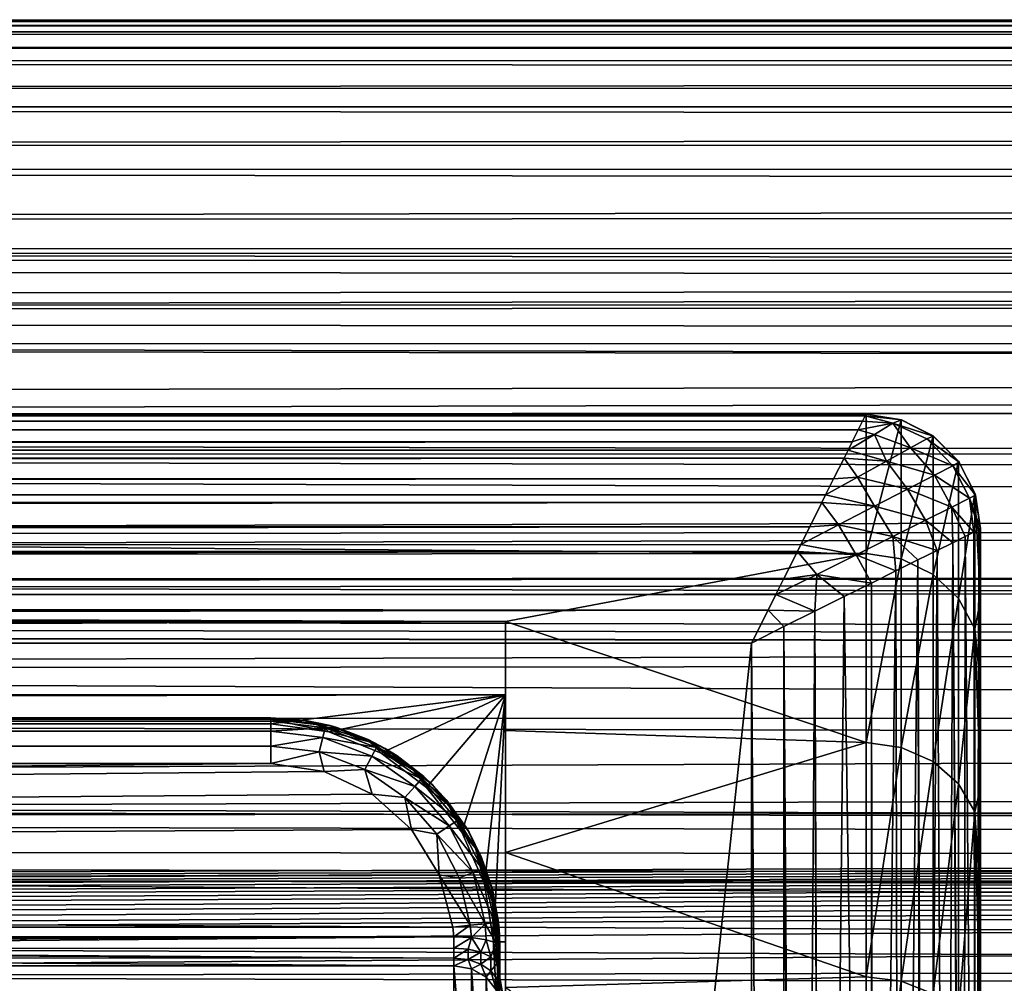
# Model space of a CAD drawing. Header units: metres. Extents: x -95 to 103, y -12 to 12.
# Tile 394 of 520: x -14.9 to -10.6, y 8.29 to 12.5. Entities that reach past the tile are written whole.
import ezdxf

# ---------------------------------------------------------------- set-up
doc = ezdxf.new("R2010")
doc.units = ezdxf.units.M
doc.layers.add('solid_P74500', color=7, linetype='CONTINUOUS')
doc.layers.add('solid_P74500_01', color=7, linetype='CONTINUOUS')

msp = doc.modelspace()

# ---------------------------------------------------------------- linework, layer by layer
at = {"layer": 'solid_P74500'}
for points in [[(92.5, 12.481928, 0.665971), (-94.018356, 12.49976, -0.077512), (-94.018356, 12.467588, 0.899581)], [(92.5, 12.495838, -0.301823), (-94.018356, 12.455473, -1.054131), (-94.018356, 12.49976, -0.077512)], [(92.5, 12.481928, 0.665971), (92.5, 12.495838, -0.301823), (-94.018356, 12.49976, -0.077512)], [(92.5, 12.495838, -0.301823), (92.5, 12.43596, -1.263382), (-94.018356, 12.455473, -1.054131)], [(92.5, 12.393863, 1.624296), (92.5, 12.481928, 0.665971), (-94.018356, 12.467588, 0.899581)], [(92.5, 12.393863, 1.624296), (-94.018356, 12.467588, 0.899581), (-94.018356, 12.359155, 1.871172)], [(92.5, 12.43596, -1.263382), (-94.018356, 12.334999, -2.024302), (-94.018356, 12.455473, -1.054131)], [(92.5, 12.43596, -1.263382), (92.5, 12.301381, -2.216895), (-94.018356, 12.334999, -2.024302)], [(92.5, 12.230513, 2.578059), (92.5, 12.393863, 1.624296), (-94.018356, 12.359155, 1.871172)], [(92.5, 12.230513, 2.578059), (-94.018356, 12.359155, 1.871172), (-94.018356, 12.175124, 2.831317)], [(92.5, 12.301381, -2.216895), (-94.018356, 12.139074, -2.982091), (-94.018356, 12.334999, -2.024302)], [(92.5, 12.301381, -2.216895), (92.5, 12.093372, -3.161001), (-94.018356, 12.139074, -2.982091)], [(92.5, 11.994627, 3.517508), (92.5, 12.230513, 2.578059), (-94.018356, 12.175124, 2.831317)], [(92.5, 11.994627, 3.517508), (-94.018356, 12.175124, 2.831317), (-94.018356, 11.91662, 3.774144)], [(92.5, 12.093372, -3.161001), (-94.018356, 11.868898, -3.921639), (-94.018356, 12.139074, -2.982091)], [(92.5, 12.093372, -3.161001), (92.5, 11.815084, -4.080569), (-94.018356, 11.868898, -3.921639)], [(92.5, 11.688339, 4.429967), (92.5, 11.994627, 3.517508), (-94.018356, 11.91662, 3.774144)], [(92.5, 11.688339, 4.429967), (-94.018356, 11.91662, 3.774144), (-94.018356, 11.585225, 4.693885)], [(92.5, 11.815084, -4.080569), (-94.018356, 11.526122, -4.8372), (-94.018356, 11.868898, -3.921639)], [(92.5, 11.815084, -4.080569), (92.5, 11.464594, -4.979849), (-94.018356, 11.526122, -4.8372)], [(92.5, 11.309745, 5.321542), (92.5, 11.688339, 4.429967), (-94.018356, 11.585225, 4.693885)], [(92.5, 11.309745, 5.321542), (-94.018356, 11.585225, 4.693885), (-94.018356, 11.182966, 5.584915)], [(92.5, 11.464594, -4.979849), (-94.018356, 11.112844, -5.723173), (-94.018356, 11.526122, -4.8372)], [(92.5, 11.464594, -4.979849), (92.5, 11.046103, -5.850588), (-94.018356, 11.112844, -5.723173)], [(92.5, 10.866352, 6.178134), (92.5, 11.309745, 5.321542), (-94.018356, 11.182966, 5.584915)], [(92.5, 10.866352, 6.178134), (-94.018356, 11.182966, 5.584915), (-94.018356, 10.712303, 6.441782)], [(92.5, 11.046103, -5.850588), (-94.018356, 10.631591, -6.574138), (-94.018356, 11.112844, -5.723173)], [(92.5, 11.046103, -5.850588), (92.5, 10.563919, -6.681711), (-94.018356, 10.631591, -6.574138)], [(92.5, 10.36127, 6.99251), (92.5, 10.866352, 6.178134), (-94.018356, 10.712303, 6.441782)], [(-88.5, 10.776363, -3.4), (-11.2, 10.776363, -3.4), (-11.2, 10.167274, -4.931181)], [(-88.5, 10.118759, -5.029982), (-88.5, 10.776363, -3.4), (-11.2, 10.167274, -4.931181)], [(-11.2, 10.776363, -0.5), (-11.2, 10.776363, -3.4), (-88.5, 10.776363, -3.4)], [(-88.5, 10.776363, -0.5), (-11.2, 10.776363, -0.5), (-88.5, 10.776363, -3.4)], [(-88.496941, 10.770088, -0.388153), (-11.2, 10.776363, -0.5), (-88.5, 10.776363, -0.5)], [(-88.496941, 10.770088, -0.388153), (-11.203929, 10.768829, -0.377484), (-11.2, 10.776363, -0.5)], [(-88.496941, 10.770088, -0.388153), (-88.486786, 10.749996, -0.27188), (-11.203929, 10.768829, -0.377484)], [(-88.486786, 10.749996, -0.27188), (-11.215418, 10.745996, -0.255433), (-11.203929, 10.768829, -0.377484)], [(-11.203929, 10.768829, -0.377484), (-11.215418, 10.745996, -0.255433), (-11.082558, 10.73652, -0.287625)], [(-11.203929, 10.768829, -0.377484), (-11.045491, 10.751891, -0.499999), (-11.2, 10.776363, -0.5)], [(-11.203929, 10.768829, -0.377484), (-11.082558, 10.73652, -0.287625), (-11.045491, 10.751891, -0.499999)], [(-11.045942, 10.752037, -3.396205), (-11.2, 10.167274, -4.931181), (-11.2, 10.776363, -3.4)], [(-11.045491, 10.751891, -0.499999), (-11.045942, 10.752037, -3.396205), (-11.2, 10.776363, -3.4)], [(-11.2, 10.776363, -0.5), (-11.045491, 10.751891, -0.499999), (-11.2, 10.776363, -3.4)], [(-11.045939, 10.14407, -4.923277), (-11.2, 10.167274, -4.931181), (-11.045942, 10.752037, -3.396205)], [(-11.082558, 10.73652, -0.287625), (-10.906107, 10.680872, -0.499999), (-11.045491, 10.751891, -0.499999)], [(-11.045939, 10.14407, -4.923277), (-11.045942, 10.752037, -3.396205), (-10.906363, 10.681058, -3.385224)], [(-10.906107, 10.680872, -0.499999), (-10.906363, 10.681058, -3.385224), (-11.045942, 10.752037, -3.396205)], [(-11.045491, 10.751891, -0.499999), (-10.906107, 10.680872, -0.499999), (-11.045942, 10.752037, -3.396205)], [(92.5, 10.36127, 6.99251), (-94.018356, 10.712303, 6.441782), (-94.018356, 10.176115, 7.259248)], [(-90.699997, 10.024678, -5.63523), (92.5, 10.103848, -5.491487), (-92.5, 10.740477, -4.109482)], [(-88.486786, 10.749996, -0.27188), (-88.469101, 10.714615, -0.154047), (-11.215418, 10.745996, -0.255433)], [(-88.469101, 10.714615, -0.154047), (-11.234302, 10.70787, -0.136276), (-11.215418, 10.745996, -0.255433)], [(-88.469101, 10.714615, -0.154047), (-88.443451, 10.663265, -0.038043), (-11.234302, 10.70787, -0.136276)], [(-11.215418, 10.745996, -0.255433), (-11.234302, 10.70787, -0.136276), (-11.082558, 10.73652, -0.287625)], [(-11.234302, 10.70787, -0.136276), (-11.163034, 10.687667, -0.102531), (-11.082558, 10.73652, -0.287625)], [(-11.005717, 10.629017, -0.098516), (-11.082558, 10.73652, -0.287625), (-11.163034, 10.687667, -0.102531)], [(-10.934628, 10.66884, -0.288909), (-10.906107, 10.680872, -0.499999), (-11.082558, 10.73652, -0.287625)], [(-11.005717, 10.629017, -0.098516), (-10.934628, 10.66884, -0.288909), (-11.082558, 10.73652, -0.287625)], [(-88.443451, 10.663265, -0.038043), (-11.260555, 10.654753, -0.022055), (-11.234302, 10.70787, -0.136276)], [(-11.260555, 10.654753, -0.022055), (-11.278584, 10.618645, 0.039037), (-11.163034, 10.687667, -0.102531)], [(-11.110864, 10.570611, 0.058486), (-11.163034, 10.687667, -0.102531), (-11.278584, 10.618645, 0.039037)], [(-11.234302, 10.70787, -0.136276), (-11.260555, 10.654753, -0.022055), (-11.163034, 10.687667, -0.102531)], [(-11.110864, 10.570611, 0.058486), (-11.005717, 10.629017, -0.098516), (-11.163034, 10.687667, -0.102531)], [(-11.045939, 10.14407, -4.923277), (-10.906363, 10.681058, -3.385224), (-10.906362, 10.076408, -4.900116)], [(-10.821217, 10.551277, -0.267551), (-10.934628, 10.66884, -0.288909), (-11.005717, 10.629017, -0.098516)], [(-10.934628, 10.66884, -0.288909), (-10.792811, 10.566531, -0.499999), (-10.906107, 10.680872, -0.499999)], [(-10.821217, 10.551277, -0.267551), (-10.792811, 10.566531, -0.499999), (-10.934628, 10.66884, -0.288909)], [(-10.906362, 10.076408, -4.900116), (-10.906363, 10.681058, -3.385224), (-10.795585, 10.570384, -3.368121)], [(-10.906107, 10.680872, -0.499999), (-10.795585, 10.570384, -3.368121), (-10.906363, 10.681058, -3.385224)], [(-10.906107, 10.680872, -0.499999), (-10.792811, 10.566531, -0.499999), (-10.795585, 10.570384, -3.368121)], [(92.5, 10.563919, -6.681711), (-94.018356, 10.085306, -7.38489), (-94.018356, 10.631591, -6.574138)], [(-88.443451, 10.663265, -0.038043), (-88.42083, 10.618079, 0.03992), (-11.260555, 10.654753, -0.022055)], [(-88.42083, 10.618079, 0.03992), (-11.278584, 10.618645, 0.039037), (-11.260555, 10.654753, -0.022055)], [(-10.90107, 10.509355, -0.057724), (-11.005717, 10.629017, -0.098516), (-11.110864, 10.570611, 0.058486)], [(-10.90107, 10.509355, -0.057724), (-10.821217, 10.551277, -0.267551), (-11.005717, 10.629017, -0.098516)], [(-88.42083, 10.618079, 0.03992), (-88.409904, 10.59623, 0.072554), (-11.278584, 10.618645, 0.039037)], [(-88.409904, 10.59623, 0.072554), (-11.29567, 10.584682, 0.088745), (-11.278584, 10.618645, 0.039037)], [(-88.409904, 10.59623, 0.072554), (-88.368988, 10.514347, 0.174818), (-11.29567, 10.584682, 0.088745)], [(-88.368988, 10.514347, 0.174818), (-11.341805, 10.494204, 0.196208), (-11.29567, 10.584682, 0.088745)], [(-11.341805, 10.494204, 0.196208), (-11.237645, 10.500467, 0.178288), (-11.29567, 10.584682, 0.088745)], [(-11.110864, 10.570611, 0.058486), (-11.278584, 10.618645, 0.039037), (-11.29567, 10.584682, 0.088745)], [(-11.237645, 10.500467, 0.178288), (-11.110864, 10.570611, 0.058486), (-11.29567, 10.584682, 0.088745)], [(92.5, 10.563919, -6.681711), (92.5, 10.0152, -7.478519), (-94.018356, 10.085306, -7.38489)], [(-11.019349, 10.447949, 0.115994), (-11.110864, 10.570611, 0.058486), (-11.237645, 10.500467, 0.178288)], [(-11.019349, 10.447949, 0.115994), (-10.90107, 10.509355, -0.057724), (-11.110864, 10.570611, 0.058486)], [(-10.906362, 10.076408, -4.900116), (-10.795585, 10.570384, -3.368121), (-10.795584, 9.970956, -4.863878)], [(-10.748573, 10.408669, -0.270674), (-10.821217, 10.551277, -0.267551), (-10.90107, 10.509355, -0.057724)], [(-10.821217, 10.551277, -0.267551), (-10.722025, 10.423128, -0.499999), (-10.792811, 10.566531, -0.499999)], [(-10.748573, 10.408669, -0.270674), (-10.722025, 10.423128, -0.499999), (-10.821217, 10.551277, -0.267551)], [(-10.795584, 9.970956, -4.863878), (-10.795585, 10.570384, -3.368121), (-10.724472, 10.430872, -3.346505)], [(-10.722025, 10.423128, -0.499999), (-10.724472, 10.430872, -3.346505), (-10.795585, 10.570384, -3.368121)], [(-10.792811, 10.566531, -0.499999), (-10.722025, 10.423128, -0.499999), (-10.795585, 10.570384, -3.368121)], [(-88.368988, 10.514347, 0.174818), (-88.320984, 10.418295, 0.266761), (-11.341805, 10.494204, 0.196208)], [(-88.320984, 10.418295, 0.266761), (-11.377231, 10.423405, 0.262455), (-11.341805, 10.494204, 0.196208)], [(-11.341805, 10.494204, 0.196208), (-11.377231, 10.423405, 0.262455), (-11.237645, 10.500467, 0.178288)], [(-11.162729, 10.373991, 0.249616), (-11.237645, 10.500467, 0.178288), (-11.377231, 10.423405, 0.262455)], [(-11.162729, 10.373991, 0.249616), (-11.019349, 10.447949, 0.115994), (-11.237645, 10.500467, 0.178288)], [(-10.824557, 10.370373, -0.060149), (-10.90107, 10.509355, -0.057724), (-11.019349, 10.447949, 0.115994)], [(-10.824557, 10.370373, -0.060149), (-10.748573, 10.408669, -0.270674), (-10.90107, 10.509355, -0.057724)], [(-88.320984, 10.418295, 0.266761), (-11.39364, 10.390027, 0.289567), (-11.377231, 10.423405, 0.262455)], [(-88.320984, 10.418295, 0.266761), (-88.266243, 10.308852, 0.346437), (-11.39364, 10.390027, 0.289567)], [(-11.162729, 10.373991, 0.249616), (-11.377231, 10.423405, 0.262455), (-11.39364, 10.390027, 0.289567)], [(-10.939441, 10.312945, 0.119476), (-11.019349, 10.447949, 0.115994), (-11.162729, 10.373991, 0.249616)], [(-10.939441, 10.312945, 0.119476), (-10.824557, 10.370373, -0.060149), (-11.019349, 10.447949, 0.115994)], [(-10.729538, 10.260646, -0.258746), (-10.748573, 10.408669, -0.270674), (-10.824557, 10.370373, -0.060149)], [(-10.795584, 9.970956, -4.863878), (-10.724472, 10.430872, -3.346505), (-10.724472, 9.838067, -4.818059)], [(-10.748573, 10.408669, -0.270674), (-10.7, 10.276363, -0.500002), (-10.722025, 10.423128, -0.499999)], [(-10.70728, 10.272242, -0.379553), (-10.7, 10.276363, -0.500002), (-10.748573, 10.408669, -0.270674)], [(-10.729538, 10.260646, -0.258746), (-10.70728, 10.272242, -0.379553), (-10.748573, 10.408669, -0.270674)], [(-10.724472, 10.430872, -3.346505), (-10.7, 10.276363, -0.500002), (-10.7, 10.276363, -3.322102)], [(-10.722025, 10.423128, -0.499999), (-10.7, 10.276363, -0.500002), (-10.724472, 10.430872, -3.346505)], [(-10.724472, 10.430872, -3.346505), (-10.7, 10.276363, -3.322102), (-10.7, 9.964239, -4.164393)], [(-10.724472, 9.838067, -4.818059), (-10.724472, 10.430872, -3.346505), (-10.7, 9.964239, -4.164393)], [(-88.266243, 10.308852, 0.346437), (-11.445437, 10.284659, 0.361182), (-11.39364, 10.390027, 0.289567)], [(-11.445437, 10.284659, 0.361182), (-11.320662, 10.292418, 0.344255), (-11.39364, 10.390027, 0.289567)], [(-11.320662, 10.292418, 0.344255), (-11.162729, 10.373991, 0.249616), (-11.39364, 10.390027, 0.289567)], [(-11.08215, 10.241943, 0.263199), (-11.162729, 10.373991, 0.249616), (-11.320662, 10.292418, 0.344255)], [(-11.08215, 10.241943, 0.263199), (-10.939441, 10.312945, 0.119476), (-11.162729, 10.373991, 0.249616)], [(-10.820713, 10.214704, -0.023707), (-10.824557, 10.370373, -0.060149), (-10.939441, 10.312945, 0.119476)], [(-10.767222, 10.241575, -0.139548), (-10.729538, 10.260646, -0.258746), (-10.824557, 10.370373, -0.060149)], [(-10.820713, 10.214704, -0.023707), (-10.767222, 10.241575, -0.139548), (-10.824557, 10.370373, -0.060149)], [(92.5, 9.793223, 7.7681), (92.5, 10.36127, 6.99251), (-94.018356, 10.176115, 7.259248)], [(-88.266243, 10.308852, 0.346437), (-88.205429, 10.187314, 0.411657), (-11.445437, 10.284659, 0.361182)], [(-88.205429, 10.187314, 0.411657), (-11.484714, 10.206607, 0.402713), (-11.445437, 10.284659, 0.361182)], [(-11.445437, 10.284659, 0.361182), (-11.484714, 10.206607, 0.402713), (-11.320662, 10.292418, 0.344255)], [(-11.243309, 10.161747, 0.370145), (-11.320662, 10.292418, 0.344255), (-11.484714, 10.206607, 0.402713)], [(-11.243309, 10.161747, 0.370145), (-11.08215, 10.241943, 0.263199), (-11.320662, 10.292418, 0.344255)], [(-10.889793, 10.180357, 0.086145), (-10.939441, 10.312945, 0.119476), (-11.08215, 10.241943, 0.263199)], [(-10.889793, 10.180357, 0.086145), (-10.820713, 10.214704, -0.023707), (-10.939441, 10.312945, 0.119476)], [(-11.06905, 10.091901, 0.275824), (-11.08215, 10.241943, 0.263199), (-11.243309, 10.161747, 0.370145)], [(-10.973167, 10.139515, 0.186815), (-10.889793, 10.180357, 0.086145), (-11.08215, 10.241943, 0.263199)], [(-11.06905, 10.091901, 0.275824), (-10.973167, 10.139515, 0.186815), (-11.08215, 10.241943, 0.263199)], [(-10.774139, 4.079462, -0.122136), (-10.767222, 10.241575, -0.139548), (-10.820713, 10.214704, -0.023707)], [(-10.774139, 4.079462, -0.122136), (-10.720217, 4.530786, -0.299938), (-10.767222, 10.241575, -0.139548)], [(-10.720217, 4.530786, -0.299938), (-10.729538, 10.260646, -0.258746), (-10.767222, 10.241575, -0.139548)], [(-10.720217, 4.530786, -0.299938), (-10.70728, 10.272242, -0.379553), (-10.729538, 10.260646, -0.258746)], [(-10.720217, 4.530786, -0.299938), (-10.7, 4.962564, -0.500002), (-10.70728, 10.272242, -0.379553)], [(-10.70728, 10.272242, -0.379553), (-10.7, 4.962564, -0.500002), (-10.7, 10.276363, -0.500002)], [(-10.7, 10.276363, -3.322102), (-10.7, 10.276363, -0.500002), (-10.7, 4.962564, -0.500002)], [(-10.7, 9.964239, -4.164393), (-10.7, 10.276363, -3.322102), (-10.7, 4.962564, -0.500002)], [(-88.205429, 10.187314, 0.411657), (-11.499816, 10.176669, 0.416382), (-11.484714, 10.206607, 0.402713)], [(-11.243309, 10.161747, 0.370145), (-11.484714, 10.206607, 0.402713), (-11.499816, 10.176669, 0.416382)], [(-10.850705, 3.60625, 0.027919), (-10.820713, 10.214704, -0.023707), (-10.889793, 10.180357, 0.086145)], [(-10.850705, 3.60625, 0.027919), (-10.780282, 4.037884, -0.107419), (-10.820713, 10.214704, -0.023707)], [(-10.780282, 4.037884, -0.107419), (-10.774139, 4.079462, -0.122136), (-10.820713, 10.214704, -0.023707)], [(92.5, 9.793223, 7.7681), (-94.018356, 10.176115, 7.259248), (-94.018356, 9.577682, 8.03231)], [(-12.775, 9.87117, -5.5), (-88.5, 10.118759, -5.029982), (-11.2, 10.167274, -4.931181)], [(-88.205429, 10.187314, 0.411657), (-88.13987, 10.056135, 0.460066), (-11.499816, 10.176669, 0.416382)], [(-88.13987, 10.056135, 0.460066), (-11.560474, 10.054747, 0.46047), (-11.499816, 10.176669, 0.416382)], [(-12.775, 9.87117, -5.5), (-11.2, 10.167274, -4.931181), (-11.2, 9.341963, -6.357494)], [(-11.560474, 10.054747, 0.46047), (-11.415512, 10.075686, 0.441176), (-11.499816, 10.176669, 0.416382)], [(-11.415512, 10.075686, 0.441176), (-11.243309, 10.161747, 0.370145), (-11.499816, 10.176669, 0.416382)], [(-11.176538, 10.037791, 0.352049), (-11.243309, 10.161747, 0.370145), (-11.415512, 10.075686, 0.441176)], [(-11.176538, 10.037791, 0.352049), (-11.06905, 10.091901, 0.275824), (-11.243309, 10.161747, 0.370145)], [(-11.045939, 10.14407, -4.923277), (-11.2, 9.341963, -6.357494), (-11.2, 10.167274, -4.931181)], [(-10.943963, 3.118183, 0.154529), (-10.889793, 10.180357, 0.086145), (-10.973167, 10.139515, 0.186815)], [(-10.943963, 3.118183, 0.154529), (-10.850705, 3.60625, 0.027919), (-10.889793, 10.180357, 0.086145)], [(-12.775, 9.87117, -5.5), (-87.224998, 9.87117, -5.5), (-88.5, 10.118759, -5.029982)], [(-11.045939, 9.320592, -6.345658), (-11.2, 9.341963, -6.357494), (-11.045939, 10.14407, -4.923277)], [(-11.053237, 2.621506, 0.262691), (-10.973167, 10.139515, 0.186815), (-11.06905, 10.091901, 0.275824)], [(-11.053237, 2.621506, 0.262691), (-10.955414, 3.063545, 0.167526), (-10.973167, 10.139515, 0.186815)], [(-11.045939, 9.320592, -6.345658), (-11.045939, 10.14407, -4.923277), (-10.906362, 10.076408, -4.900116)], [(-10.955414, 3.063545, 0.167526), (-10.943963, 3.118183, 0.154529), (-10.973167, 10.139515, 0.186815)], [(92.5, 10.0152, -7.478519), (-94.018356, 9.477332, -8.150471), (-94.018356, 10.085306, -7.38489)], [(-11.560474, 10.054747, 0.46047), (-11.59334, 9.988412, 0.477259), (-11.415512, 10.075686, 0.441176)], [(-11.42355, 9.916136, 0.461028), (-11.415512, 10.075686, 0.441176), (-11.59334, 9.988412, 0.477259)], [(-11.42355, 9.916136, 0.461028), (-11.295142, 9.979001, 0.41438), (-11.415512, 10.075686, 0.441176)], [(-11.295142, 9.979001, 0.41438), (-11.176538, 10.037791, 0.352049), (-11.415512, 10.075686, 0.441176)], [(-11.16904, 2.116243, 0.347397), (-11.06905, 10.091901, 0.275824), (-11.176538, 10.037791, 0.352049)], [(-11.16904, 2.116243, 0.347397), (-11.053237, 2.621506, 0.262691), (-11.06905, 10.091901, 0.275824)], [(-11.045939, 9.320592, -6.345658), (-10.906362, 10.076408, -4.900116), (-10.906362, 9.258277, -6.311059)], [(-10.906362, 9.258277, -6.311059), (-10.906362, 10.076408, -4.900116), (-10.795584, 9.970956, -4.863878)], [(-88.13987, 10.056135, 0.460066), (-88.104912, 9.986281, 0.477719), (-11.560474, 10.054747, 0.46047)], [(-88.104912, 9.986281, 0.477719), (-11.59334, 9.988412, 0.477259), (-11.560474, 10.054747, 0.46047)], [(-11.179474, 2.070286, 0.353846), (-11.176538, 10.037791, 0.352049), (-11.295142, 9.979001, 0.41438)], [(-11.179474, 2.070286, 0.353846), (-11.16904, 2.116243, 0.347397), (-11.176538, 10.037791, 0.352049)], [(92.5, 10.0152, -7.478519), (92.5, 9.409225, -8.228889), (-94.018356, 9.477332, -8.150471)], [(-88.104912, 9.986281, 0.477719), (-11.627344, 9.920123, 0.489613), (-11.59334, 9.988412, 0.477259)], [(-88.104912, 9.986281, 0.477719), (-88.071007, 9.918137, 0.489899), (-11.627344, 9.920123, 0.489613)], [(-11.42355, 9.916136, 0.461028), (-11.59334, 9.988412, 0.477259), (-11.627344, 9.920123, 0.489613)], [(-11.389148, 1.086274, 0.450458), (-11.295142, 9.979001, 0.41438), (-11.42355, 9.916136, 0.461028)], [(-11.389148, 1.086274, 0.450458), (-11.179474, 2.070286, 0.353846), (-11.295142, 9.979001, 0.41438)], [(-10.906362, 9.258277, -6.311059), (-10.795584, 9.970956, -4.863878), (-10.795584, 9.161174, -6.25701)], [(-10.795584, 9.161174, -6.25701), (-10.795584, 9.970956, -4.863878), (-10.724472, 9.838067, -4.818059)], [(-10.724472, 9.838067, -4.818059), (-10.7, 9.964239, -4.164393), (-10.7, 9.588127, -4.9705)], [(-10.7, 9.964239, -4.164393), (-10.7, 4.962564, -0.500002), (-10.7, 5.560718, -1.04637)], [(-10.7, 9.964239, -4.164393), (-10.7, 5.560718, -1.04637), (-10.7, 5.589056, -1.075449)], [(-10.7, 9.588127, -4.9705), (-10.7, 9.964239, -4.164393), (-10.7, 5.589056, -1.075449)], [(-88.071007, 9.918137, 0.489899), (-88, 9.776363, 0.5), (-11.627344, 9.920123, 0.489613)], [(-88, 9.776363, 0.5), (-11.7, 9.776363, 0.5), (-11.627344, 9.920123, 0.489613)], [(-11.7, 9.776363, 0.5), (-11.559311, 9.84859, 0.490054), (-11.627344, 9.920123, 0.489613)], [(-11.559311, 9.84859, 0.490054), (-11.42355, 9.916136, 0.461028), (-11.627344, 9.920123, 0.489613)], [(-11.492043, 0.000119, 0.478138), (-11.42355, 9.916136, 0.461028), (-11.559311, 9.84859, 0.490054)], [(-11.492043, 0.000119, 0.478138), (-11.394361, 1.052726, 0.452147), (-11.42355, 9.916136, 0.461028)], [(-11.394361, 1.052726, 0.452147), (-11.389148, 1.086274, 0.450458), (-11.42355, 9.916136, 0.461028)], [(-87.224998, 9.55, -5.5), (-87.224998, 9.87117, -5.5), (-12.775, 9.87117, -5.5)], [(-87.224998, 9.55, -5.5), (-12.775, 9.87117, -5.5), (-12.775, 9.55, -5.5)], [(-12.775, 9.394279, -6.279151), (-12.775, 9.87117, -5.5), (-11.2, 9.341963, -6.357494)], [(-12.775, 9.55, -5.5), (-12.775, 9.87117, -5.5), (-12.775, 9.394279, -6.279151)], [(-11.562127, -9.22276, 0.49045), (-11.559311, 9.84859, 0.490054), (-11.7, 9.776363, 0.5)], [(-11.562127, -9.22276, 0.49045), (-11.456533, -9.297747, 0.469909), (-11.559311, 9.84859, 0.490054)], [(-11.492043, 0.000119, 0.478138), (-11.559311, 9.84859, 0.490054), (-11.456533, -9.297747, 0.469909)], [(-10.795584, 9.161174, -6.25701), (-10.724472, 9.838067, -4.818059), (-10.724472, 9.038815, -6.188787)], [(-10.724472, 9.838067, -4.818059), (-10.7, 9.588127, -4.9705), (-10.7, 9.146747, -5.742203)], [(-10.724472, 9.038815, -6.188787), (-10.724472, 9.838067, -4.818059), (-10.7, 9.146747, -5.742203)], [(92.5, 9.169497, 8.495161), (92.5, 9.793223, 7.7681), (-94.018356, 9.577682, 8.03231)], [(-12.2, 5.05, 0.5), (-11.7, 9.776363, 0.5), (-88, 9.776363, 0.5)], [(-12.2, 5.05, 0.5), (-88, 9.776363, 0.5), (-88, 5.05, 0.5)], [(-11.7, -9.123637, 0.5), (-11.7, 9.776363, 0.5), (-12.2, 5.05, 0.5)], [(-11.562127, -9.22276, 0.49045), (-11.7, 9.776363, 0.5), (-11.7, -9.123637, 0.5)], [(92.5, 9.169497, 8.495161), (-94.018356, 9.577682, 8.03231), (-94.018356, 8.920666, 8.756239)], [(-87.224998, 9.55, -4.3), (-12.775, 9.55, -5.5), (-12.775, 9.55, -4.3)], [(-87.224998, 9.55, -4.3), (-87.224998, 9.55, -5.5), (-12.775, 9.55, -5.5)], [(-86.199997, 9.423205, -4.3), (-87.224998, 9.55, -4.3), (-12.775, 9.55, -4.3)], [(-86.199997, 9.423205, -4.3), (-12.775, 9.55, -4.3), (-13.8, 9.423205, -4.3)], [(-13.54646, 9.388968, -4.3), (-13.8, 9.423205, -4.3), (-12.775, 9.55, -4.3)], [(-13.318129, 9.295321, -4.3), (-13.54646, 9.388968, -4.3), (-12.775, 9.55, -4.3)], [(-13.119365, 9.145576, -4.3), (-13.318129, 9.295321, -4.3), (-12.775, 9.55, -4.3)], [(-12.965339, 8.950109, -4.3), (-13.119365, 9.145576, -4.3), (-12.775, 9.55, -4.3)], [(-12.866757, 8.723865, -4.3), (-12.965339, 8.950109, -4.3), (-12.775, 9.55, -4.3)], [(-12.866757, 8.723865, -4.3), (-12.775, 9.55, -4.3), (-12.827024, 8.471128, -4.3)], [(-12.827024, 8.471128, -4.3), (-12.775, 9.55, -4.3), (-12.775, 8.471128, -4.3)], [(-12.775, 9.55, -4.3), (-12.775, 9.394279, -6.279151), (-12.775, 8.861717, -7.011328)], [(-12.775, 9.55, -4.3), (-12.775, 9.55, -5.5), (-12.775, 9.394279, -6.279151)], [(-12.775, 8.471128, -4.3), (-12.775, 9.55, -4.3), (-12.775, 8.861717, -7.011328)], [(-10.7, 9.588127, -4.9705), (-10.7, 5.589056, -1.075449), (-10.7, 6.056515, -1.629426)], [(-10.7, 9.146747, -5.742203), (-10.7, 9.588127, -4.9705), (-10.7, 6.056515, -1.629426)], [(-86.199997, 9.44173, -4.343083), (-13.8, 9.443185, -4.348236), (-13.8, 9.45, -4.4)], [(-86.199997, 9.45, -4.4), (-86.199997, 9.44173, -4.343083), (-13.8, 9.45, -4.4)], [(-86.199997, 9.45, -5), (-86.199997, 9.45, -4.4), (-13.8, 9.45, -4.4)], [(-13.8, 9.45, -5), (-86.199997, 9.45, -5), (-13.8, 9.45, -4.4)], [(-13.8, 9.434836, -5.076392), (-86.199997, 9.434776, -5.076537), (-86.199997, 9.45, -5)], [(-13.8, 9.434836, -5.076392), (-86.199997, 9.45, -5), (-13.8, 9.45, -5)], [(-13.8, 9.443185, -4.348236), (-86.199997, 9.423205, -4.3), (-13.8, 9.423205, -4.3)], [(-86.199997, 9.44173, -4.343083), (-86.199997, 9.423205, -4.3), (-13.8, 9.443185, -4.348236)], [(-13.8, 9.391477, -5.141366), (-86.199997, 9.434776, -5.076537), (-13.8, 9.434836, -5.076392)], [(-13.8, 9.391477, -5.141366), (-86.199997, 9.391366, -5.141477), (-86.199997, 9.434776, -5.076537)], [(-13.8, 9.45, -4.4), (-13.8, 9.443185, -4.348236), (-13.578996, 9.418284, -4.348236)], [(-13.541181, 9.415926, -4.4), (-13.8, 9.45, -4.4), (-13.578996, 9.418284, -4.348236)], [(-13.8, 9.45, -5), (-13.8, 9.45, -4.4), (-13.541181, 9.415926, -4.4)], [(-13.8, 9.45, -5), (-13.541181, 9.415926, -4.4), (-13.654116, 9.439301, -5)], [(-13.8, 9.434836, -5.076392), (-13.8, 9.45, -5), (-13.654116, 9.439301, -5)], [(-13.8, 9.443185, -4.348236), (-13.8, 9.423205, -4.3), (-13.54646, 9.388968, -4.3)], [(-13.578996, 9.418284, -4.348236), (-13.8, 9.443185, -4.348236), (-13.54646, 9.388968, -4.3)], [(-13.562067, 9.405662, -5.076392), (-13.8, 9.434836, -5.076392), (-13.654116, 9.439301, -5)], [(-13.8, 9.391477, -5.141366), (-13.8, 9.434836, -5.076392), (-13.562067, 9.405662, -5.076392)], [(-13.654116, 9.439301, -5), (-13.541181, 9.415926, -4.4), (-13.511353, 9.407435, -5)], [(-13.562067, 9.405662, -5.076392), (-13.654116, 9.439301, -5), (-13.511353, 9.407435, -5)], [(-13.8, 9.391477, -5.141366), (-13.8, 9.326537, -5.184776), (-86.199997, 9.391366, -5.141477)], [(-13.8, 9.326537, -5.184776), (-86.199997, 9.326391, -5.184836), (-86.199997, 9.391366, -5.141477)], [(-13.572542, 9.363587, -5.141366), (-13.8, 9.391477, -5.141366), (-13.562067, 9.405662, -5.076392)], [(-13.572542, 9.363587, -5.141366), (-13.8, 9.326537, -5.184776), (-13.8, 9.391477, -5.141366)], [(-13.369073, 9.344829, -4.348236), (-13.578996, 9.418284, -4.348236), (-13.54646, 9.388968, -4.3)], [(-13.541181, 9.415926, -4.4), (-13.578996, 9.418284, -4.348236), (-13.369073, 9.344829, -4.348236)], [(-13.572542, 9.363587, -5.141366), (-13.562067, 9.405662, -5.076392), (-13.33823, 9.319868, -5.076392)], [(-13.562067, 9.405662, -5.076392), (-13.511353, 9.407435, -5), (-13.374766, 9.355083, -5)], [(-13.33823, 9.319868, -5.076392), (-13.562067, 9.405662, -5.076392), (-13.374766, 9.355083, -5)], [(-13.369073, 9.344829, -4.348236), (-13.54646, 9.388968, -4.3), (-13.318129, 9.295321, -4.3)], [(-13.3, 9.316026, -4.4), (-13.541181, 9.415926, -4.4), (-13.369073, 9.344829, -4.348236)], [(-13.511353, 9.407435, -5), (-13.541181, 9.415926, -4.4), (-13.3, 9.316026, -4.4)], [(-13.511353, 9.407435, -5), (-13.3, 9.316026, -4.4), (-13.374766, 9.355083, -5)], [(-12.775, 8.861717, -7.011328), (-12.775, 9.394279, -6.279151), (-11.2, 9.341963, -6.357494)], [(-13.572542, 9.363587, -5.141366), (-13.588231, 9.30057, -5.184776), (-13.8, 9.326537, -5.184776)], [(-13.358561, 9.28157, -5.141366), (-13.588231, 9.30057, -5.184776), (-13.572542, 9.363587, -5.141366)], [(-13.358561, 9.28157, -5.141366), (-13.572542, 9.363587, -5.141366), (-13.33823, 9.319868, -5.076392)], [(-13.374766, 9.355083, -5), (-13.3, 9.316026, -4.4), (-13.247278, 9.283365, -5)], [(-13.33823, 9.319868, -5.076392), (-13.374766, 9.355083, -5), (-13.247278, 9.283365, -5)], [(-13.180759, 9.226503, -4.348236), (-13.369073, 9.344829, -4.348236), (-13.318129, 9.295321, -4.3)], [(-13.3, 9.316026, -4.4), (-13.369073, 9.344829, -4.348236), (-13.180759, 9.226503, -4.348236)], [(-12.775, 8.861717, -7.011328), (-11.2, 9.341963, -6.357494), (-11.2, 8.317983, -7.648605)], [(-11.045939, 9.320592, -6.345658), (-11.2, 8.317983, -7.648605), (-11.2, 9.341963, -6.357494)], [(-13.8, 9.326537, -5.184776), (-13.8, 9.25, -5.2), (-86.199997, 9.326391, -5.184836)], [(-13.8, 9.25, -5.2), (-86.199997, 9.25, -5.2), (-86.199997, 9.326391, -5.184836)], [(-13.8, 9.326537, -5.184776), (-13.588231, 9.30057, -5.184776), (-13.8, 9.25, -5.2)], [(-13.588231, 9.30057, -5.184776), (-13.566045, 9.214799, -5.2), (-13.8, 9.25, -5.2)], [(-13.588231, 9.30057, -5.184776), (-13.389009, 9.224212, -5.184776), (-13.566045, 9.214799, -5.2)], [(-13.358561, 9.28157, -5.141366), (-13.389009, 9.224212, -5.184776), (-13.588231, 9.30057, -5.184776)], [(-13.358561, 9.28157, -5.141366), (-13.33823, 9.319868, -5.076392), (-13.141751, 9.182537, -5.076392)], [(-13.33823, 9.319868, -5.076392), (-13.247278, 9.283365, -5), (-13.131617, 9.193816, -5)], [(-13.141751, 9.182537, -5.076392), (-13.33823, 9.319868, -5.076392), (-13.131617, 9.193816, -5)], [(-13.180759, 9.226503, -4.348236), (-13.318129, 9.295321, -4.3), (-13.119365, 9.145576, -4.3)], [(-13.092894, 9.157106, -4.4), (-13.3, 9.316026, -4.4), (-13.180759, 9.226503, -4.348236)], [(-13.247278, 9.283365, -5), (-13.3, 9.316026, -4.4), (-13.092894, 9.157106, -4.4)], [(-11.045939, 8.299086, -7.633216), (-11.2, 8.317983, -7.648605), (-11.045939, 9.320592, -6.345658)], [(-11.045939, 8.299086, -7.633216), (-11.045939, 9.320592, -6.345658), (-10.906362, 9.258277, -6.311059)], [(-13.8, 9.25, -5.2), (-86.995445, 8.535221, -5.2), (-86.199997, 9.25, -5.2)], [(-13.8, 9.25, -5.2), (-13.566045, 9.214799, -5.2), (-86.995445, 8.535221, -5.2)], [(-13.170732, 9.150287, -5.141366), (-13.389009, 9.224212, -5.184776), (-13.358561, 9.28157, -5.141366)], [(-13.170732, 9.150287, -5.141366), (-13.358561, 9.28157, -5.141366), (-13.141751, 9.182537, -5.076392)], [(-13.247278, 9.283365, -5), (-13.092894, 9.157106, -4.4), (-13.131617, 9.193816, -5)], [(-11.045939, 8.299086, -7.633216), (-10.906362, 9.258277, -6.311059), (-10.906362, 8.243978, -7.58828)], [(-10.906362, 8.243978, -7.58828), (-10.906362, 9.258277, -6.311059), (-10.795584, 9.161174, -6.25701)], [(-13.566045, 9.214799, -5.2), (-13.35684, 9.115801, -5.2), (-86.995445, 8.535221, -5.2)], [(-13.389009, 9.224212, -5.184776), (-13.35684, 9.115801, -5.2), (-13.566045, 9.214799, -5.2)], [(-13.389009, 9.224212, -5.184776), (-13.214137, 9.101983, -5.184776), (-13.35684, 9.115801, -5.2)], [(-13.170732, 9.150287, -5.141366), (-13.214137, 9.101983, -5.184776), (-13.389009, 9.224212, -5.184776)], [(-13.023497, 9.069241, -4.348236), (-13.180759, 9.226503, -4.348236), (-13.119365, 9.145576, -4.3)], [(-13.092894, 9.157106, -4.4), (-13.180759, 9.226503, -4.348236), (-13.023497, 9.069241, -4.348236)], [(92.5, 8.487373, 9.175829), (92.5, 9.169497, 8.495161), (-94.018356, 8.920666, 8.756239)], [(-13.170732, 9.150287, -5.141366), (-13.141751, 9.182537, -5.076392), (-12.984272, 9.001806, -5.076392)], [(-13.141751, 9.182537, -5.076392), (-13.131617, 9.193816, -5), (-13.030255, 9.088352, -5)], [(-12.984272, 9.001806, -5.076392), (-13.141751, 9.182537, -5.076392), (-13.030255, 9.088352, -5)], [(-13.131617, 9.193816, -5), (-13.092894, 9.157106, -4.4), (-13.030255, 9.088352, -5)], [(-10.906362, 8.243978, -7.58828), (-10.795584, 9.161174, -6.25701), (-10.795584, 8.158117, -7.518138)], [(-10.795584, 8.158117, -7.518138), (-10.795584, 9.161174, -6.25701), (-10.724472, 9.038815, -6.188787)], [(-84.199997, 8.54, -7.701844), (92.5, 9.145422, -6.971025), (-92.5, 8.940191, -7.233159)], [(-74.199997, 8.54, -7.701844), (92.5, 9.145422, -6.971025), (-79.199997, 8.54, -7.701844)], [(-69.199997, 8.54, -7.701844), (92.5, 9.145422, -6.971025), (-74.199997, 8.54, -7.701844)], [(-64.199997, 8.54, -7.701844), (92.5, 9.145422, -6.971025), (-69.199997, 8.54, -7.701844)], [(-59.200001, 8.54, -7.701844), (92.5, 9.145422, -6.971025), (-64.199997, 8.54, -7.701844)], [(-54.200001, 8.54, -7.701844), (92.5, 9.145422, -6.971025), (-59.200001, 8.54, -7.701844)], [(-49.200001, 8.54, -7.701844), (92.5, 9.145422, -6.971025), (-54.200001, 8.54, -7.701844)], [(-44.200001, 8.54, -7.701844), (92.5, 9.145422, -6.971025), (-49.200001, 8.54, -7.701844)], [(-39.200001, 8.54, -7.701844), (92.5, 9.145422, -6.971025), (-44.200001, 8.54, -7.701844)], [(-34.200001, 8.54, -7.701844), (92.5, 9.145422, -6.971025), (-39.200001, 8.54, -7.701844)], [(-29.200001, 8.54, -7.701844), (92.5, 9.145422, -6.971025), (-34.200001, 8.54, -7.701844)], [(-24.200001, 8.54, -7.701844), (92.5, 9.145422, -6.971025), (-29.200001, 8.54, -7.701844)], [(-19.200001, 8.54, -7.701844), (92.5, 9.145422, -6.971025), (-24.200001, 8.54, -7.701844)], [(-18.96921, 8.520817, -7.723062), (92.5, 9.145422, -6.971025), (-19.200001, 8.54, -7.701844)], [(-13.020186, 8.977512, -5.141366), (-13.214137, 9.101983, -5.184776), (-13.170732, 9.150287, -5.141366)], [(-13.020186, 8.977512, -5.141366), (-13.170732, 9.150287, -5.141366), (-12.984272, 9.001806, -5.076392)], [(-13.023497, 9.069241, -4.348236), (-13.119365, 9.145576, -4.3), (-12.965339, 8.950109, -4.3)], [(-12.933974, 8.95, -4.4), (-13.092894, 9.157106, -4.4), (-13.023497, 9.069241, -4.348236)], [(-13.030255, 9.088352, -5), (-13.092894, 9.157106, -4.4), (-12.933974, 8.95, -4.4)], [(-10.724472, 9.038815, -6.188787), (-10.7, 9.146747, -5.742203), (-10.7, 8.640738, -6.478613)], [(-10.7, 9.146747, -5.742203), (-10.7, 6.056515, -1.629426), (-10.7, 6.079714, -1.662461)], [(-10.7, 9.146747, -5.742203), (-10.7, 6.079714, -1.662461), (-10.7, 6.382291, -2.180827)], [(-10.7, 8.640738, -6.478613), (-10.7, 9.146747, -5.742203), (-10.7, 6.382291, -2.180827)], [(-13.35684, 9.115801, -5.2), (-13.185196, 8.961563, -5.2), (-86.995445, 8.535221, -5.2)], [(-13.214137, 9.101983, -5.184776), (-13.185196, 8.961563, -5.2), (-13.35684, 9.115801, -5.2)], [(-13.214137, 9.101983, -5.184776), (-13.073976, 8.941126, -5.184776), (-13.185196, 8.961563, -5.2)], [(-13.020186, 8.977512, -5.141366), (-13.073976, 8.941126, -5.184776), (-13.214137, 9.101983, -5.184776)], [(-13.030255, 9.088352, -5), (-12.933974, 8.95, -4.4), (-12.945365, 8.96923, -5)], [(-12.984272, 9.001806, -5.076392), (-13.030255, 9.088352, -5), (-12.945365, 8.96923, -5)], [(-12.905171, 8.880927, -4.348236), (-13.023497, 9.069241, -4.348236), (-12.965339, 8.950109, -4.3)], [(-12.933974, 8.95, -4.4), (-13.023497, 9.069241, -4.348236), (-12.905171, 8.880927, -4.348236)], [(-10.795584, 8.158117, -7.518138), (-10.724472, 9.038815, -6.188787), (-10.724472, 8.049923, -7.42967)], [(-10.724472, 9.038815, -6.188787), (-10.7, 8.640738, -6.478613), (-10.7, 8.078977, -7.167185)], [(-10.724472, 8.049923, -7.42967), (-10.724472, 9.038815, -6.188787), (-10.7, 8.078977, -7.167185)], [(-13.020186, 8.977512, -5.141366), (-12.984272, 9.001806, -5.076392), (-12.875122, 8.788383, -5.076392)], [(-12.984272, 9.001806, -5.076392), (-12.945365, 8.96923, -5), (-12.878761, 8.838997, -5)], [(-12.875122, 8.788383, -5.076392), (-12.984272, 9.001806, -5.076392), (-12.878761, 8.838997, -5)], [(-13.185196, 8.961563, -5.2), (-13.064476, 8.764095, -5.2), (-86.995445, 8.535221, -5.2)], [(-13.073976, 8.941126, -5.184776), (-13.064476, 8.764095, -5.2), (-13.185196, 8.961563, -5.2)], [(-12.915841, 8.773485, -5.141366), (-13.073976, 8.941126, -5.184776), (-13.020186, 8.977512, -5.141366)], [(-12.915841, 8.773485, -5.141366), (-13.020186, 8.977512, -5.141366), (-12.875122, 8.788383, -5.076392)], [(-12.905171, 8.880927, -4.348236), (-12.965339, 8.950109, -4.3), (-12.866757, 8.723865, -4.3)], [(-12.945365, 8.96923, -5), (-12.933974, 8.95, -4.4), (-12.878761, 8.838997, -5)], [(-12.834074, 8.708819, -4.4), (-12.933974, 8.95, -4.4), (-12.905171, 8.880927, -4.348236)], [(-12.878761, 8.838997, -5), (-12.933974, 8.95, -4.4), (-12.834074, 8.708819, -4.4)], [(92.5, 8.487373, 9.175829), (-94.018356, 8.920666, 8.756239), (-94.018356, 8.209083, 9.426609)], [(-13.073976, 8.941126, -5.184776), (-12.976828, 8.751172, -5.184776), (-13.064476, 8.764095, -5.2)], [(-12.915841, 8.773485, -5.141366), (-12.976828, 8.751172, -5.184776), (-13.073976, 8.941126, -5.184776)], [(-12.831716, 8.671004, -4.348236), (-12.905171, 8.880927, -4.348236), (-12.866757, 8.723865, -4.3)], [(-12.834074, 8.708819, -4.4), (-12.905171, 8.880927, -4.348236), (-12.831716, 8.671004, -4.348236)], [(-12.775, 8.272129, -7.697855), (-12.775, 8.861717, -7.011328), (-11.2, 8.317983, -7.648605)], [(-12.775, 8.471128, -4.3), (-12.775, 8.861717, -7.011328), (-12.775, 8.272129, -7.697855)], [(-12.878761, 8.838997, -5), (-12.834074, 8.708819, -4.4), (-12.831868, 8.700441, -5)], [(-12.875122, 8.788383, -5.076392), (-12.878761, 8.838997, -5), (-12.831868, 8.700441, -5)], [(-12.915841, 8.773485, -5.141366), (-12.86388, 8.550292, -5.141366), (-12.976828, 8.751172, -5.184776)], [(-12.915841, 8.773485, -5.141366), (-12.875122, 8.788383, -5.076392), (-12.820768, 8.554912, -5.076392)], [(-12.915841, 8.773485, -5.141366), (-12.820768, 8.554912, -5.076392), (-12.86388, 8.550292, -5.141366)], [(-12.875122, 8.788383, -5.076392), (-12.831868, 8.700441, -5), (-12.80569, 8.556526, -5)], [(-12.820768, 8.554912, -5.076392), (-12.875122, 8.788383, -5.076392), (-12.80569, 8.556526, -5)], [(-13.064476, 8.764095, -5.2), (-13.004552, 8.535221, -5.2), (-86.995445, 8.535221, -5.2)], [(-12.928451, 8.543374, -5.184776), (-13.004552, 8.535221, -5.2), (-13.064476, 8.764095, -5.2)], [(-12.976828, 8.751172, -5.184776), (-12.928451, 8.543374, -5.184776), (-13.064476, 8.764095, -5.2)], [(-12.86388, 8.550292, -5.141366), (-12.928451, 8.543374, -5.184776), (-12.976828, 8.751172, -5.184776)], [(-12.831716, 8.671004, -4.348236), (-12.866757, 8.723865, -4.3), (-12.827024, 8.471128, -4.3)], [(-12.834074, 8.708819, -4.4), (-12.806815, 8.45, -4.348236), (-12.8, 8.45, -4.4)], [(-12.831868, 8.700441, -5), (-12.834074, 8.708819, -4.4), (-12.8, 8.45, -4.4)], [(-12.834074, 8.708819, -4.4), (-12.831716, 8.671004, -4.348236), (-12.806815, 8.45, -4.348236)], [(-12.831868, 8.700441, -5), (-12.8, 8.45, -4.4), (-12.80569, 8.556526, -5)], [(-12.831716, 8.671004, -4.348236), (-12.827024, 8.471128, -4.3), (-12.826688, 8.45, -4.300186)], [(-12.806815, 8.45, -4.348236), (-12.831716, 8.671004, -4.348236), (-12.826688, 8.45, -4.300186)], [(-10.7, 8.640738, -6.478613), (-10.7, 6.382291, -2.180827), (-10.7, 6.471042, -2.372547)], [(-10.7, 8.640738, -6.478613), (-10.7, 6.471042, -2.372547), (-10.7, 6.640963, -2.825256)], [(-10.7, 8.078977, -7.167185), (-10.7, 8.640738, -6.478613), (-10.7, 6.640963, -2.825256)], [(-87, 8.49261, -5.204592), (-86.995445, 8.535221, -5.2), (-13, 8.492611, -5.204592)], [(-86.995445, 8.535221, -5.2), (-13.004552, 8.535221, -5.2), (-13, 8.492611, -5.204592)], [(-12.928451, 8.543374, -5.184776), (-13, 8.492611, -5.204592), (-13.004552, 8.535221, -5.2)], [(-12.923463, 8.489367, -5.189717), (-13, 8.492611, -5.204592), (-12.928451, 8.543374, -5.184776)], [(-12.923463, 8.489367, -5.189717), (-12.928451, 8.543374, -5.184776), (-12.86388, 8.550292, -5.141366)], [(-12.858579, 8.48013, -5.147358), (-12.923463, 8.489367, -5.189717), (-12.86388, 8.550292, -5.141366)], [(-12.815224, 8.466307, -5.083963), (-12.86388, 8.550292, -5.141366), (-12.820768, 8.554912, -5.076392)], [(-12.815224, 8.466307, -5.083963), (-12.858579, 8.48013, -5.147358), (-12.86388, 8.550292, -5.141366)], [(-12.801413, 8.503141, -5.002288), (-12.820768, 8.554912, -5.076392), (-12.80569, 8.556526, -5)], [(-12.801413, 8.503141, -5.002288), (-12.815224, 8.466307, -5.083963), (-12.820768, 8.554912, -5.076392)], [(-12.801413, 8.503141, -5.002288), (-12.80569, 8.556526, -5), (-12.8, 8.45, -4.4)], [(92.5, 7.752533, 9.805175), (92.5, 8.487373, 9.175829), (-94.018356, 8.209083, 9.426609)], [(-44.200001, 8.44, -5.224123), (-87, 8.49261, -5.204592), (-13, 8.492611, -5.204592)], [(-13, 8.492611, -5.204592), (-39.200001, 8.44, -5.224123), (-44.200001, 8.44, -5.224123)], [(-13, 8.492611, -5.204592), (-34.200001, 8.44, -5.224123), (-39.200001, 8.44, -5.224123)], [(-13, 8.492611, -5.204592), (-29.200001, 8.44, -5.224123), (-34.200001, 8.44, -5.224123)], [(-13, 8.492611, -5.204592), (-24.200001, 8.44, -5.224123), (-29.200001, 8.44, -5.224123)], [(-13, 8.492611, -5.204592), (-19.200001, 8.44, -5.224123), (-24.200001, 8.44, -5.224123)], [(-13, 8.492611, -5.204592), (-13, 8.443094, -5.222482), (-19.200001, 8.44, -5.224123)], [(-12.923463, 8.489367, -5.189717), (-13, 8.443094, -5.222482), (-13, 8.492611, -5.204592)], [(-12.938196, 8.438637, -5.213767), (-13, 8.443094, -5.222482), (-12.923463, 8.489367, -5.189717)], [(-12.882442, 8.425558, -5.188549), (-12.938196, 8.438637, -5.213767), (-12.923463, 8.489367, -5.189717)], [(-12.882442, 8.425558, -5.188549), (-12.923463, 8.489367, -5.189717), (-12.858579, 8.48013, -5.147358)], [(-12.838197, 8.405188, -5.149271), (-12.882442, 8.425558, -5.188549), (-12.858579, 8.48013, -5.147358)], [(-12.838197, 8.405188, -5.149271), (-12.858579, 8.48013, -5.147358), (-12.815224, 8.466307, -5.083963)], [(-12.801413, 8.503141, -5.002288), (-12.8, 8.45, -5.009184), (-12.815224, 8.466307, -5.083963)], [(-12.801413, 8.503141, -5.002288), (-12.8, 8.45, -4.4), (-12.8, 8.45, -5.009184)], [(-13, 8.443094, -5.222482), (-13, 8.400251, -5.252409), (-19.200001, 8.44, -5.224123)], [(-13, 8.400251, -5.252409), (-19.032898, 8.429217, -5.230403), (-19.200001, 8.44, -5.224123)], [(-12.938196, 8.438637, -5.213767), (-13, 8.400251, -5.252409), (-13, 8.443094, -5.222482)], [(-12.938196, 8.393346, -5.24546), (-13, 8.400251, -5.252409), (-12.938196, 8.438637, -5.213767)], [(-12.938196, 8.393346, -5.24546), (-12.938196, 8.438637, -5.213767), (-12.882442, 8.425558, -5.188549)], [(-12.809789, 8.379519, -5.099777), (-12.838197, 8.405188, -5.149271), (-12.815224, 8.466307, -5.083963)], [(-12.827024, 8.471128, -4.3), (-12.775, 8.471128, -4.3), (-12.775, 8.174138, -4.337442)], [(-12.826688, 8.45, -4.300186), (-12.827024, 8.471128, -4.3), (-12.775, 8.174138, -4.337442)], [(-12.812919, 8.207573, -4.329284), (-12.826688, 8.45, -4.300186), (-12.775, 8.174138, -4.337442)], [(-12.806815, 8.45, -4.348236), (-12.826688, 8.45, -4.300186), (-12.812919, 8.207573, -4.329284)], [(-12.809789, 8.379519, -5.099777), (-12.815224, 8.466307, -5.083963), (-12.8, 8.45, -5.009184)], [(-12.806815, 8.45, -4.348236), (-12.812919, 8.207573, -4.329284), (-12.8, 7.991544, -4.4)], [(-12.809789, 8.379519, -5.099777), (-12.8, 8.45, -5.009184), (-12.8, 8.351065, -5.044915)], [(-12.806815, 8.45, -4.348236), (-12.8, 7.991544, -4.4), (-12.8, 8.45, -4.4)], [(-12.8, 8.45, -5.009184), (-12.8, 8.45, -4.4), (-12.8, 7.991544, -4.4)], [(-12.8, 8.351065, -5.044915), (-12.8, 8.45, -5.009184), (-12.8, 7.991544, -4.4)], [(-12.775, 8.174138, -4.337442), (-12.775, 8.471128, -4.3), (-12.775, 8.272129, -7.697855)], [(-13, 8.400251, -5.252409), (-18.889032, 8.402259, -5.250598), (-19.032898, 8.429217, -5.230403)], [(-18.889032, 8.402259, -5.250598), (-13, 8.366207, -5.293069), (-18.76824, 8.366207, -5.293069)], [(-13, 8.400251, -5.252409), (-13, 8.366207, -5.293069), (-18.889032, 8.402259, -5.250598)], [(-12.938196, 8.393346, -5.24546), (-13, 8.366207, -5.293069), (-13, 8.400251, -5.252409)], [(-12.923609, 8.353393, -5.284962), (-13, 8.366207, -5.293069), (-12.938196, 8.393346, -5.24546)], [(-12.882442, 8.374134, -5.224534), (-12.938196, 8.393346, -5.24546), (-12.882442, 8.425558, -5.188549)], [(-12.923609, 8.353393, -5.284962), (-12.938196, 8.393346, -5.24546), (-12.882442, 8.374134, -5.224534)], [(-12.882442, 8.374134, -5.224534), (-12.882442, 8.425558, -5.188549), (-12.838197, 8.405188, -5.149271)], [(-12.838197, 8.344212, -5.191939), (-12.882442, 8.374134, -5.224534), (-12.838197, 8.405188, -5.149271)], [(-12.838197, 8.344212, -5.191939), (-12.838197, 8.405188, -5.149271), (-12.809789, 8.379519, -5.099777)], [(-18.76824, 8.366207, -5.293069), (-13, 8.366207, -5.293069), (-13, 7.364797, -6.615872)], [(-18.575996, 8.280447, -5.426181), (-18.76824, 8.366207, -5.293069), (-13, 7.364797, -6.615872)], [(-12.923609, 7.438158, -6.510284), (-13, 7.364797, -6.615872), (-13, 8.366207, -5.293069)], [(-12.923609, 7.438158, -6.510284), (-13, 8.366207, -5.293069), (-12.923609, 8.353393, -5.284962)], [(-12.858634, 8.316751, -5.26178), (-12.923609, 8.353393, -5.284962), (-12.882442, 8.374134, -5.224534)], [(-12.858634, 7.40553, -6.481727), (-12.923609, 8.353393, -5.284962), (-12.858634, 8.316751, -5.26178)], [(-12.858634, 7.40553, -6.481727), (-12.923609, 7.438158, -6.510284), (-12.923609, 8.353393, -5.284962)], [(-12.858634, 8.316751, -5.26178), (-12.882442, 8.374134, -5.224534), (-12.838197, 8.344212, -5.191939)], [(-12.815224, 8.261871, -5.227059), (-12.858634, 8.316751, -5.26178), (-12.838197, 8.344212, -5.191939)], [(-12.809789, 8.306506, -5.150869), (-12.838197, 8.344212, -5.191939), (-12.809789, 8.379519, -5.099777)], [(-12.815224, 8.261871, -5.227059), (-12.838197, 8.344212, -5.191939), (-12.809789, 8.306506, -5.150869)], [(-12.809789, 8.306506, -5.150869), (-12.809789, 8.379519, -5.099777), (-12.8, 8.351065, -5.044915)], [(-12.809789, 8.306506, -5.150869), (-12.8, 8.351065, -5.044915), (-12.8, 8.26471, -5.105342)], [(-12.8, 8.26471, -5.105342), (-12.8, 8.351065, -5.044915), (-12.8, 7.991544, -4.4)], [(-12.815224, 7.356664, -6.438956), (-12.858634, 8.316751, -5.26178), (-12.815224, 8.261871, -5.227059)], [(-12.858634, 7.40553, -6.481727), (-12.858634, 8.316751, -5.26178), (-12.815224, 7.356664, -6.438956)], [(-12.815224, 8.261871, -5.227059), (-12.809789, 8.306506, -5.150869), (-12.8, 8.26471, -5.105342)], [(-12.775, 8.272129, -7.697855), (-11.2, 8.317983, -7.648605), (-11.2, 7.117108, -8.777059)], [(-11.045939, 8.299086, -7.633216), (-11.2, 7.117108, -8.777059), (-11.2, 8.317983, -7.648605)], [(-11.045939, 7.101254, -8.758596), (-11.2, 7.117108, -8.777059), (-11.045939, 8.299086, -7.633216)], [(-11.045939, 7.101254, -8.758596), (-11.045939, 8.299086, -7.633216), (-10.906362, 8.243978, -7.58828)]]:
    msp.add_3dface(points, dxfattribs=at)
at = {"layer": 'solid_P74500_01'}
for points in [[(-92.5, 11.468995, 0.842063), (92.5, 11.491738, -0.424625), (92.5, 11.422012, 1.336178)], [(-92.5, 11.468995, -0.842063), (92.5, 11.292068, -2.174449), (92.5, 11.491738, -0.424625)], [(-92.5, 11.468995, 0.842063), (-92.5, 11.468995, -0.842063), (92.5, 11.491738, -0.424625)], [(-92.5, 11.223517, 2.504364), (-92.5, 11.468995, 0.842063), (92.5, 11.422012, 1.336178)], [(-92.5, 11.468995, -0.842063), (-92.5, 11.223517, -2.504364), (92.5, 11.292068, -2.174449)], [(-92.5, 11.223517, 2.504364), (92.5, 11.422012, 1.336178), (92.5, 11.082841, 3.068647)], [(-92.5, 11.223517, -2.504364), (92.5, 10.826803, -3.876502), (92.5, 11.292068, -2.174449)], [(-92.5, 10.740477, 4.109482), (-92.5, 11.223517, 2.504364), (92.5, 11.082841, 3.068647)], [(-92.5, 11.223517, -2.504364), (-92.5, 10.740477, -4.109482), (92.5, 10.826803, -3.876502)], [(-92.5, 10.740477, 4.109482), (92.5, 11.082841, 3.068647), (92.5, 10.483776, 4.725131)], [(-92.5, 10.740477, -4.109482), (92.5, 10.103848, -5.491487), (92.5, 10.826803, -3.876502)], [(-90.699997, 10.024678, 5.63523), (-92.5, 10.740477, 4.109482), (92.5, 10.483776, 4.725131)], [(-90.699997, 10.024678, 5.63523), (92.5, 10.483776, 4.725131), (92.5, 9.641595, 6.268019)], [(-90.699997, 9.904712, -5.843516), (92.5, 9.145422, -6.971025), (92.5, 10.103848, -5.491487)], [(-90.699997, 9.96524, -5.739686), (-90.699997, 9.904712, -5.843516), (92.5, 10.103848, -5.491487)], [(-90.699997, 10.024678, -5.63523), (-90.699997, 9.96524, -5.739686), (92.5, 10.103848, -5.491487)], [(-90.699997, 9.96524, 5.739686), (-90.699997, 10.024678, 5.63523), (92.5, 9.641595, 6.268019)], [(-90.699997, 9.904712, 5.843516), (-90.699997, 9.96524, 5.739686), (92.5, 9.641595, 6.268019)], [(-92.5, 9.904712, 5.843516), (-90.699997, 9.904712, 5.843516), (92.5, 9.641595, 6.268019)], [(-92.5, 8.940191, 7.233159), (-92.5, 9.904712, 5.843516), (92.5, 9.641595, 6.268019)], [(-90.699997, 9.904712, -5.843516), (-92.5, 8.940191, -7.233159), (92.5, 9.145422, -6.971025)], [(-92.5, 8.940191, 7.233159), (92.5, 9.641595, 6.268019), (92.5, 8.572252, 7.665731)], [(-19.200006, 9.057376, -8.614751), (-94.018356, 9.477332, -8.150471), (92.5, 9.409225, -8.228889)], [(-19.200006, 9.057376, -8.614751), (92.5, 9.409225, -8.228889), (92.5, 8.749893, -8.926759)], [(-84.199997, 8.54, -7.701844), (-79.199997, 8.54, -7.701844), (92.5, 9.145422, -6.971025)], [(-18.96921, 8.520817, -7.723062), (-18.735262, 8.460627, -7.788954), (92.5, 9.145422, -6.971025)], [(-18.735262, 8.460627, -7.788954), (-18.49988, 8.352461, -7.904833), (92.5, 9.145422, -6.971025)], [(-18.49988, 8.352461, -7.904833), (-18.269226, 8.185938, -8.077154), (92.5, 9.145422, -6.971025)], [(-18.269226, 8.185938, -8.077154), (92.5, 7.978936, -8.2818), (92.5, 9.145422, -6.971025)], [(-18.960751, 9.043484, -8.629334), (-19.200006, 9.057376, -8.614751), (92.5, 8.749893, -8.926759)], [(-18.700357, 8.978143, -8.697296), (-18.960751, 9.043484, -8.629334), (92.5, 8.749893, -8.926759)], [(-18.427822, 8.864437, -8.813158), (-18.700357, 8.978143, -8.697296), (92.5, 8.749893, -8.926759)], [(-92.5, 7.788958, 8.459974), (-92.5, 8.940191, 7.233159), (92.5, 8.572252, 7.665731)], [(-18.21125, 8.735947, -8.940538), (-18.427822, 8.864437, -8.813158), (92.5, 8.749893, -8.926759)], [(-18.21125, 8.735947, -8.940538), (92.5, 8.749893, -8.926759), (92.5, 8.035608, -9.574944)], [(-18.00983, 8.558819, -9.110249), (-18.21125, 8.735947, -8.940538), (92.5, 8.035608, -9.574944)], [(-92.5, 7.788958, 8.459974), (92.5, 8.572252, 7.665731), (92.5, 7.29035, 8.893468)], [(-17.906006, 8.443342, -9.217374), (-18.00983, 8.558819, -9.110249), (92.5, 8.035608, -9.574944)], [(-17.810068, 8.317733, -9.33088), (-17.906006, 8.443342, -9.217374), (92.5, 8.035608, -9.574944)], [(-17.728514, 8.18801, -9.444919), (-17.810068, 8.317733, -9.33088), (92.5, 8.035608, -9.574944)]]:
    msp.add_3dface(points, dxfattribs=at)

doc.saveas('drawing.dxf')
